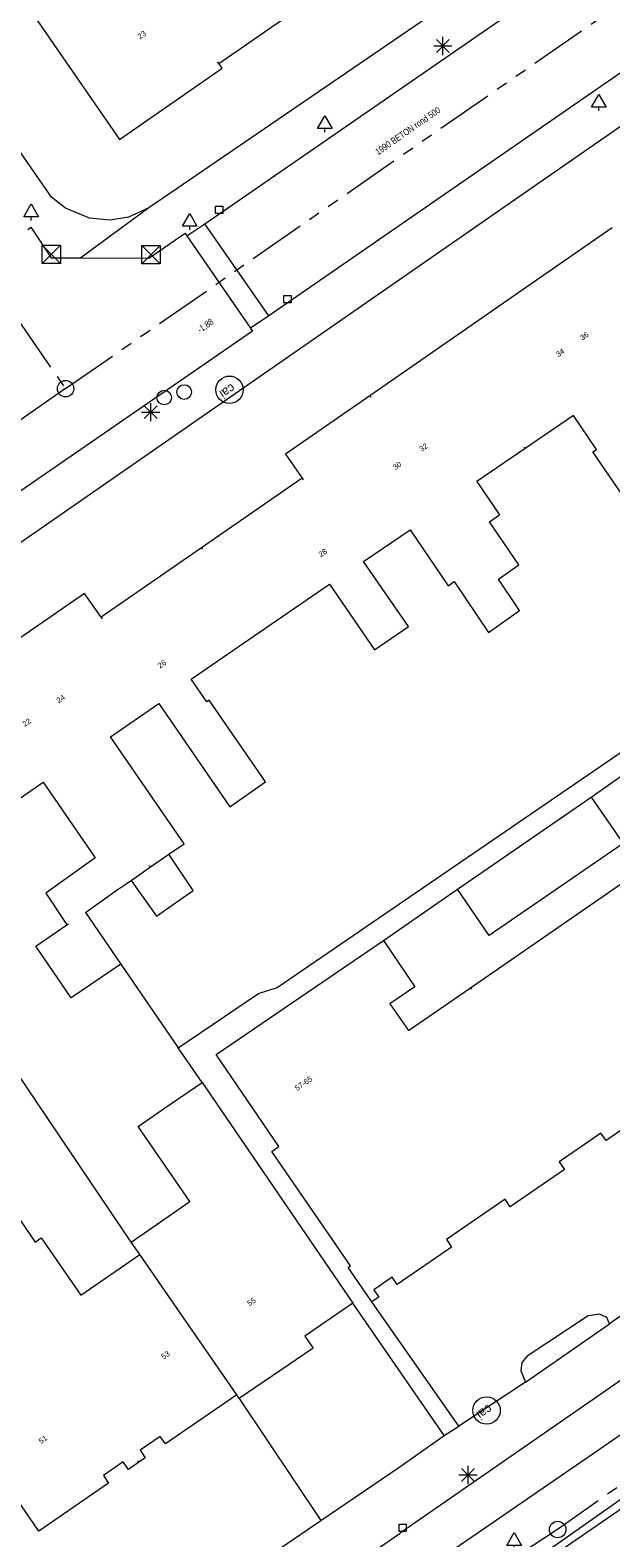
# Model space of a CAD drawing. Header units: millimetres. Extents: x 812 to 183790, y 13 to 580968.
# Tile 265 of 656: x 183009 to 183040, y 580365 to 580448. Entities that reach past the tile are written whole.
import ezdxf

# ---------------------------------------------------------------- set-up
doc = ezdxf.new("R2010")
doc.units = ezdxf.units.MM
doc.header["$LTSCALE"] = 5
for name, pattern in [('DGN1', [336.0003, 0, -336.0003]), ('DGN3', [672.0006, 448.0004, -224.0002]), ('PHANTOM2', [1.25, 0.625, -0.125, 0.125, -0.125, 0.125, -0.125])]:
    doc.linetypes.add(name, pattern=pattern)
for name, color, linetype, lineweight in [('000 BOB begin', 252, 'Continuous', 13), ('000 Specificaties_S', 252, 'Continuous', 13), ('046 GEMENGD STELSEL', 252, 'PHANTOM2', 0), ('afsluitpaal', 252, 'Continuous', 9), ('beheer openbare ruimte wegbeheer', 252, 'Continuous', 9), ('boom', 252, 'Continuous', 9), ('cai-kast', 252, 'Continuous', 9), ('Hek overige scheiding', 252, 'Continuous', 9), ('hoofdgebouw', 252, 'Continuous', 9), ('huisnummerreeks BGT', 252, 'Continuous', 9), ('inspectie- rioolput', 252, 'Continuous', 9), ('kant verharding', 252, 'Continuous', 9), ('kolk', 252, 'Continuous', 9), ('lichtmast', 252, 'Continuous', 9), ('sluitlijn', 252, 'DGN3', 9), ('waterleidingput', 252, 'Continuous', 9)]:
    doc.layers.add(name, color=color, linetype=linetype, lineweight=lineweight)
for name, color, linetype, lineweight, true_color in [('bijgebouw', 1, 'Continuous', 0, 0xff0000), ('dakrand', 1, 'Continuous', 0, 0xff0000), ('dakrand bijgebouw', 1, 'Continuous', 0, 0xff0000), ('scheidingsmuur', 1, 'DGN1', 13, 0xff0000)]:
    doc.layers.add(name, color=color, linetype=linetype, lineweight=lineweight, true_color=true_color)
doc.styles.add('Arial Narrow', font='Arial Narrow.shx')
doc.styles.add('Styledgn000', font='dgn000.shx')

# ---------------------------------------------------------------- blocks, each defined once
blk = doc.blocks.new('WATERP97')
at = {"layer": 'waterleidingput', "color": 251, "linetype": 'Continuous', "lineweight": 0, "true_color": 0x696969}
blk.add_circle((0, 0), 0.4, dxfattribs=at)
blk = doc.blocks.new('SKOLK1462')
at = {"layer": 'kolk', "color": 251, "linetype": 'Continuous', "lineweight": 0, "true_color": 0x696969, "flags": 128}
blk.add_lwpolyline([(-0.2, 0.4), (0.2, 0.4), (0.2, 0), (-0.2, 0), (-0.2, 0.4)], dxfattribs=at)
blk = doc.blocks.new('LANTP713')
at = {"layer": 'lichtmast', "color": 251, "linetype": 'Continuous', "lineweight": 0, "true_color": 0x696969}
for p, q in [((-0.5, 0), (0.5, 0.001)), ((0.354, -0.354), (-0.354, 0.354)), ((-0.354, -0.354), (0.354, 0.354)), ((0, -0.5), (0, 0.5))]:
    blk.add_line(p, q, dxfattribs=at)
blk = doc.blocks.new('BOOM1298')
at = {"layer": 'boom', "color": 251, "linetype": 'Continuous', "lineweight": 0, "true_color": 0x696969}
blk.add_line((0, -0.433), (0, -0.233), dxfattribs=at)
at = {"layer": 'boom', "color": 251, "linetype": 'Continuous', "lineweight": 0, "true_color": 0x696969, "flags": 128}
blk.add_lwpolyline([(-0.4, -0.233), (0, 0.467), (0.4, -0.233), (-0.4, -0.233)], dxfattribs=at)
blk = doc.blocks.new('RIOOLP611')
at = {"layer": 'inspectie- rioolput', "color": 251, "linetype": 'Continuous', "lineweight": 0, "true_color": 0x696969}
blk.add_circle((0, 0), 0.9, dxfattribs=at)
blk = doc.blocks.new('RIOOLP620')
at = {"layer": 'inspectie- rioolput', "color": 251, "linetype": 'Continuous', "lineweight": 0, "true_color": 0x696969}
blk.add_circle((0, 0), 0.9, dxfattribs=at)
blk = doc.blocks.new('SKOLK2124')
at = {"layer": 'kolk', "color": 251, "linetype": 'Continuous', "lineweight": 0, "true_color": 0x696969, "flags": 128}
blk.add_lwpolyline([(-0.2, 0.4), (0.2, 0.4), (0.2, 0), (-0.2, 0), (-0.2, 0.4)], dxfattribs=at)
blk = doc.blocks.new('HINDER486')
at = {"layer": 'afsluitpaal', "color": 251, "linetype": 'Continuous', "lineweight": 0, "true_color": 0x696969}
for p, q in [((-0.5, 0.5), (0.5, -0.5)), ((0.5, 0.5), (-0.5, -0.5))]:
    blk.add_line(p, q, dxfattribs=at)
at = {"layer": 'afsluitpaal', "color": 251, "linetype": 'Continuous', "lineweight": 0, "true_color": 0x696969, "flags": 128}
blk.add_lwpolyline([(-0.5, 0.5), (0.5, 0.5), (0.5, -0.5), (-0.5, -0.5), (-0.5, 0.5)], dxfattribs=at)
blk = doc.blocks.new('LANTP995')
at = {"layer": 'lichtmast', "color": 251, "linetype": 'Continuous', "lineweight": 0, "true_color": 0x696969}
for p, q in [((-0.5, 0), (0.5, 0.001)), ((0.354, -0.354), (-0.354, 0.354)), ((-0.354, -0.354), (0.354, 0.354)), ((0, -0.5), (0, 0.5))]:
    blk.add_line(p, q, dxfattribs=at)
blk = doc.blocks.new('BOOM1938')
at = {"layer": 'boom', "color": 251, "linetype": 'Continuous', "lineweight": 0, "true_color": 0x696969}
blk.add_line((0, -0.433), (0, -0.233), dxfattribs=at)
at = {"layer": 'boom', "color": 251, "linetype": 'Continuous', "lineweight": 0, "true_color": 0x696969, "flags": 128}
blk.add_lwpolyline([(-0.4, -0.233), (0, 0.467), (0.4, -0.233), (-0.4, -0.233)], dxfattribs=at)
blk = doc.blocks.new('BOOM2386')
at = {"layer": 'boom', "color": 251, "linetype": 'Continuous', "lineweight": 0, "true_color": 0x696969}
blk.add_line((0, -0.433), (0, -0.233), dxfattribs=at)
at = {"layer": 'boom', "color": 251, "linetype": 'Continuous', "lineweight": 0, "true_color": 0x696969, "flags": 128}
blk.add_lwpolyline([(-0.4, -0.233), (0, 0.467), (0.4, -0.233), (-0.4, -0.233)], dxfattribs=at)
blk = doc.blocks.new('LANTP1328')
at = {"layer": 'lichtmast', "color": 251, "linetype": 'Continuous', "lineweight": 0, "true_color": 0x696969}
for p, q in [((-0.5, 0), (0.5, 0.001)), ((0.354, -0.354), (-0.354, 0.354)), ((-0.354, -0.354), (0.354, 0.354)), ((0, -0.5), (0, 0.5))]:
    blk.add_line(p, q, dxfattribs=at)
blk = doc.blocks.new('HINDER608')
at = {"layer": 'afsluitpaal', "color": 251, "linetype": 'Continuous', "lineweight": 0, "true_color": 0x696969}
for p, q in [((-0.5, 0.5), (0.5, -0.5)), ((0.5, 0.5), (-0.5, -0.5))]:
    blk.add_line(p, q, dxfattribs=at)
at = {"layer": 'afsluitpaal', "color": 251, "linetype": 'Continuous', "lineweight": 0, "true_color": 0x696969, "flags": 128}
blk.add_lwpolyline([(-0.5, 0.5), (0.5, 0.5), (0.5, -0.5), (-0.5, -0.5), (-0.5, 0.5)], dxfattribs=at)
blk = doc.blocks.new('WATERP261')
at = {"layer": 'waterleidingput', "color": 251, "linetype": 'Continuous', "lineweight": 0, "true_color": 0x696969}
blk.add_circle((0, 0), 0.4, dxfattribs=at)
blk = doc.blocks.new('BOOM2747')
at = {"layer": 'boom', "color": 251, "linetype": 'Continuous', "lineweight": 0, "true_color": 0x696969}
blk.add_line((0, -0.433), (0, -0.233), dxfattribs=at)
at = {"layer": 'boom', "color": 251, "linetype": 'Continuous', "lineweight": 0, "true_color": 0x696969, "flags": 128}
blk.add_lwpolyline([(-0.4, -0.233), (0, 0.467), (0.4, -0.233), (-0.4, -0.233)], dxfattribs=at)
blk = doc.blocks.new('CAITR230')
at = {"layer": 'cai-kast', "color": 251, "linetype": 'Continuous', "lineweight": 0, "true_color": 0x696969}
blk.add_circle((-0.02, -0.013), 0.75, dxfattribs=at)
at = {"layer": 'cai-kast', "color": 251, "linetype": 'Continuous', "lineweight": 0, "true_color": 0x696969, "insert": (-0.133, -0.09), "char_height": 0.5, "attachment_point": 5, "rotation": 213.96534, "line_spacing_factor": 0.8, "style": 'Styledgn000'}
blk.add_mtext('{\\C251;cai}', dxfattribs=at)
blk = doc.blocks.new('BOOM2941')
at = {"layer": 'boom', "color": 251, "linetype": 'Continuous', "lineweight": 0, "true_color": 0x696969}
blk.add_line((0, -0.433), (0, -0.233), dxfattribs=at)
at = {"layer": 'boom', "color": 251, "linetype": 'Continuous', "lineweight": 0, "true_color": 0x696969, "flags": 128}
blk.add_lwpolyline([(-0.4, -0.233), (0, 0.467), (0.4, -0.233), (-0.4, -0.233)], dxfattribs=at)
blk = doc.blocks.new('CAITR282')
at = {"layer": 'cai-kast', "color": 251, "linetype": 'Continuous', "lineweight": 0, "true_color": 0x696969}
blk.add_circle((-0.02, -0.013), 0.75, dxfattribs=at)
at = {"layer": 'cai-kast', "color": 251, "linetype": 'Continuous', "lineweight": 0, "true_color": 0x696969, "insert": (-0.133, -0.09), "char_height": 0.5, "attachment_point": 5, "rotation": 213.95865, "line_spacing_factor": 0.8, "style": 'Styledgn000'}
blk.add_mtext('{\\C251;cai}', dxfattribs=at)
blk = doc.blocks.new('SKOLK4773')
at = {"layer": 'kolk', "color": 251, "linetype": 'Continuous', "lineweight": 0, "true_color": 0x696969, "flags": 128}
blk.add_lwpolyline([(-0.2, 0.4), (0.2, 0.4), (0.2, 0), (-0.2, 0), (-0.2, 0.4)], dxfattribs=at)

msp = doc.modelspace()

# ---------------------------------------------------------------- linework, layer by layer
at = {"layer": '046 GEMENGD STELSEL', "flags": 128}
for points in [[(182990.112, 580457.466), (183010.478, 580428.008)], [(183010.478, 580428.008), (183048.998, 580454.702)], [(183010.478, 580428.008), (182971.43, 580400.798)], [(183080.471, 580396.015), (183037.417, 580365.602)], [(183037.417, 580365.602), (182990.86, 580334.919)]]:
    msp.add_lwpolyline(points, dxfattribs=at)
at = {"layer": 'beheer openbare ruimte wegbeheer', "color": 251, "lineweight": 0, "true_color": 0x696969}
for points in [[(183015.04, 580437.904), (183011.309, 580435.163)], [(183035.659, 580373.667), (183040.264, 580376.849)]]:
    msp.add_lwpolyline(points, dxfattribs=at)
at = {"layer": 'bijgebouw', "color": 251, "lineweight": 0, "true_color": 0x696969}
for points in [[(183031.929, 580400.633), (183039.258, 580405.662)], [(183033.672, 580398.093), (183031.929, 580400.633)]]:
    msp.add_lwpolyline(points, dxfattribs=at)
at = {"layer": 'bijgebouw', "color": 251, "lineweight": 0, "true_color": 0x696969, "flags": 128}
msp.add_lwpolyline([(183039.258, 580405.662), (183041.001, 580403.122), (183033.672, 580398.093)], dxfattribs=at)
at = {"layer": 'dakrand', "color": 251, "lineweight": 0, "true_color": 0x696969, "flags": 128}
for points in [[(183034.182, 580417.582), (183035.292, 580418.376), (183033.686, 580420.715), (183034.231, 580421.105)], [(183031.43, 580417.225), (183031.751, 580417.462), (183033.636, 580414.677), (183035.335, 580415.875), (183034.182, 580417.582)], [(183012.095, 580402.35), (183009.397, 580400.41), (183010.554, 580398.673)]]:
    msp.add_lwpolyline(points, dxfattribs=at)
at = {"layer": 'dakrand', "color": 251, "lineweight": 0, "true_color": 0x696969}
for points in [[(183011.559, 580399.36), (183013.305, 580400.591)], [(183028.222, 580394.352), (183029.25, 580392.9)]]:
    msp.add_lwpolyline(points, dxfattribs=at)
at = {"layer": 'dakrand bijgebouw', "color": 251, "lineweight": 0, "true_color": 0x696969, "flags": 128}
msp.add_lwpolyline([(183016.497, 580399.879), (183017.463, 580400.549), (183016.132, 580402.536)], dxfattribs=at)
at = {"layer": 'dakrand bijgebouw', "color": 251, "lineweight": 0, "true_color": 0x696969}
for points in [[(183014.06, 580401.11), (183015.451, 580399.153)], [(183015.451, 580399.153), (183016.497, 580399.879)]]:
    msp.add_lwpolyline(points, dxfattribs=at)
at = {"layer": 'Hek overige scheiding', "color": 251, "lineweight": 0, "true_color": 0x696969}
for points in [[(183013.494, 580396.531), (183016.642, 580391.952)], [(183014.065, 580381.329), (183007.199, 580391.487)], [(183019.99, 580372.77), (183024.461, 580366.09)]]:
    msp.add_lwpolyline(points, dxfattribs=at)
at = {"layer": 'hoofdgebouw', "color": 251, "lineweight": 0, "true_color": 0x696969, "flags": 128}
for points in [[(183008.58, 580448.66), (183013.43, 580441.63), (183019.05, 580445.54), (183018.86, 580445.8)], [(183027.126, 580427.617), (183022.52, 580424.43), (183023.43, 580423.11)], [(183041.877, 580420.841), (183039.349, 580424.549), (183039.548, 580424.684), (183038.287, 580426.535), (183035.639, 580424.73)], [(183035.639, 580424.73), (183032.99, 580422.925), (183034.231, 580421.105)], [(183026.796, 580418.556), (183029.341, 580420.29), (183031.43, 580417.225)], [(183021.101, 580414.689), (183024.921, 580417.318), (183027.394, 580413.724), (183029.245, 580414.998), (183026.796, 580418.556)], [(183012.42, 580415.5), (183011.51, 580416.81), (183006.964, 580413.658)], [(183015.586, 580410.782), (183019.467, 580405.141), (183021.43, 580406.492), (183018.346, 580410.973), (183018.209, 580410.879), (183017.359, 580412.114), (183021.101, 580414.689)], [(183016.132, 580402.536), (183016.963, 580403.108), (183012.936, 580408.958), (183015.586, 580410.782)], [(183006.657, 580404.687), (183009.256, 580406.475), (183012.095, 580402.35)], [(183013.494, 580396.531), (183010.782, 580394.676), (183008.847, 580397.505), (183010.554, 580398.673)], [(183022.161, 580386.551), (183018.73, 580391.591), (183027.882, 580397.819)], [(183027.882, 580397.819), (183029.602, 580395.291), (183028.222, 580394.352)], [(183050.453, 580394.031), (183050.23, 580393.88), (183049.95, 580394.29), (183048.94, 580393.59), (183049.22, 580393.18), (183046.26, 580391.14), (183045.97, 580391.55), (183042.76, 580389.34), (183043.04, 580388.92), (183040.08, 580386.88), (183039.79, 580387.29), (183038.644, 580386.505)], [(183014.065, 580381.329), (183017.279, 580383.553), (183014.444, 580387.649), (183015.89, 580388.65)], [(183027.25, 580378.05), (183025.95, 580379.94), (183026.07, 580380.03), (183021.77, 580386.28), (183022.161, 580386.551)], [(183038.644, 580386.505), (183037.5, 580385.72), (183037.79, 580385.3), (183034.82, 580383.26), (183034.54, 580383.67), (183031.33, 580381.46), (183031.61, 580381.05), (183028.64, 580379), (183028.35, 580379.41), (183027.35, 580378.72), (183027.63, 580378.31), (183027.25, 580378.05)], [(183006.713, 580384.361), (183008.81, 580381.322), (183009.141, 580381.55), (183011.305, 580378.414), (183014.539, 580380.645)], [(183026.21, 580377.98), (183023.58, 580376.18), (183024.03, 580375.52), (183019.99, 580372.77)], [(183014.488, 580369.279), (183013.92, 580368.89), (183013.63, 580369.3), (183012.55, 580368.55), (183012.83, 580368.14), (183009.01, 580365.51), (183004.17, 580372.55), (183006.23, 580373.97)], [(183019.85, 580372.97), (183015.94, 580370.28), (183015.65, 580370.69), (183014.56, 580369.94), (183014.84, 580369.52), (183014.488, 580369.279)]]:
    msp.add_lwpolyline(points, dxfattribs=at)
at = {"layer": 'hoofdgebouw', "color": 251, "lineweight": 0, "true_color": 0x696969}
for points in [[(183018.86, 580445.8), (183023.003, 580448.662)], [(183040.398, 580436.8), (183035.94, 580433.715)], [(183035.94, 580433.715), (183031.532, 580430.665)], [(183031.532, 580430.665), (183027.126, 580427.617)], [(183023.43, 580423.11), (183017.925, 580419.305)], [(183017.925, 580419.305), (183012.42, 580415.5)], [(183015.134, 580401.849), (183016.132, 580402.536)], [(183032.637, 580395.233), (183044.22, 580403.21)], [(183014.06, 580401.11), (183015.134, 580401.849)], [(183013.305, 580400.591), (183014.06, 580401.11)], [(183011.559, 580399.36), (183013.494, 580396.531)], [(183029.25, 580392.9), (183032.637, 580395.233)], [(183015.89, 580388.65), (183017.95, 580390.06)], [(183017.95, 580390.06), (183026.21, 580377.98)], [(183014.539, 580380.645), (183014.065, 580381.329)], [(183019.85, 580372.97), (183014.539, 580380.645)], [(183019.99, 580372.77), (183019.85, 580372.97)]]:
    msp.add_lwpolyline(points, dxfattribs=at)
at = {"layer": 'kant verharding', "color": 251, "lineweight": 0, "true_color": 0x696969, "flags": 128}
for points in [[(183038.878, 580454.172), (183015.04, 580437.904), (183013.925, 580437.389), (183012.91, 580437.23), (183011.791, 580437.325), (183010.467, 580437.875), (183009.701, 580438.481), (182978.253, 580483.863)], [(182984.6, 580398.18), (182982.144, 580401.692), (183081.417, 580470.506), (183082.531, 580471.073), (183084.105, 580471.337), (183086.039, 580470.891), (183086.855, 580470.388), (183087.607, 580469.596), (183088.39, 580468.771), (183092.54, 580462.765), (183104.9, 580444.877), (183105.267, 580442.896), (183104.508, 580442.434), (183101.021, 580447.547), (183098.681, 580445.93)], [(183059.91, 580458.46), (183042.37, 580446.32), (183021.6, 580431.992), (183018.11, 580437.024), (183038.77, 580451.29)], [(183008.42, 580436.712), (183008.58, 580436.832), (183009.69, 580435.168), (183011.298, 580435.163), (183011.309, 580435.163), (183015.03, 580435.152), (183017.02, 580436.504), (183017.12, 580436.36), (183020.6, 580431.312), (183020.71, 580431.144), (183005.36, 580420.592)], [(183017.95, 580390.06), (183016.642, 580391.952), (183021.045, 580394.929), (183022.06, 580395.241), (183066.039, 580425.312), (183069.35, 580420.488)], [(183103.3, 580416.933), (183088.913, 580407.019), (183079.102, 580400.235), (183076.987, 580398.773), (183060.154, 580387.101), (183044.52, 580376.293), (183028.932, 580365.492), (183028.743, 580365.352), (183015.355, 580356.113), (183009.693, 580352.234), (183008.043, 580351.103), (183007.615, 580351.688), (183006.362, 580350.827), (183006.775, 580350.226), (183001.415, 580346.509), (182998.31, 580344.374), (182998.28, 580344.353), (182994.095, 580341.306), (182990.63, 580346.364)], [(183039.258, 580405.662), (183041.603, 580407.312), (183044.22, 580403.21)], [(183050.453, 580394.031), (183055.143, 580387.06), (183051.65, 580384.75), (183051.547, 580385.055), (183051.186, 580385.204), (183050.631, 580385.201), (183046.935, 580382.89), (183046.684, 580382.482), (183046.737, 580382.075), (183046.994, 580381.569), (183040.264, 580376.849), (183040.109, 580377.203), (183039.705, 580377.39), (183039.092, 580377.299), (183035.752, 580375.091), (183035.449, 580374.734), (183035.401, 580374.276), (183035.659, 580373.667), (183032.014, 580371.255), (183027.25, 580378.05)], [(183002.75, 580360.88), (183007.256, 580354.358), (183012.94, 580358.234), (183024.461, 580366.09), (183028.725, 580368.997), (183031.204, 580370.741), (183026.21, 580377.98)]]:
    msp.add_lwpolyline(points, dxfattribs=at)
at = {"layer": 'kant verharding', "color": 251, "lineweight": 0, "true_color": 0x696969}
for points in [[(183017.12, 580436.36), (183018.11, 580437.024)], [(183021.6, 580431.992), (183020.6, 580431.312)], [(183027.882, 580397.819), (183031.929, 580400.633)]]:
    msp.add_lwpolyline(points, dxfattribs=at)
at = {"layer": 'kant verharding', "color": 251, "lineweight": 0, "true_color": 0x696969, "flags": 128}
msp.add_lwpolyline([(183073.536, 580389.646, 0.198978), (183073.366, 580390.39), (183072.541, 580391.547, 0.381123), (183071.289, 580391.802, 0.038916), (183071.155, 580391.707), (183058.236, 580382.785), (183039.939, 580370.134), (183030.044, 580363.334), (183031.904, 580360.575), (183031.485, 580360.265, 0.393701), (183031.427, 580359.925), (183031.998, 580359.101, -0.365096), (183031.789, 580358.085)], format="xyb", dxfattribs=at)
msp.add_lwpolyline([(183073.536, 580389.646), (183073.372, 580389.861), (183055.617, 580377.626), (183032.386, 580361.275), (183032.582, 580361.019), (183042.217, 580367.643), (183057.476, 580378.217), (183073.124, 580388.994, 0.199285)], format="xyb", close=True, dxfattribs=at)
at = {"layer": 'scheidingsmuur', "color": 251, "lineweight": 0, "ltscale": 0.1, "true_color": 0x696969}
for points in [[(183018.86, 580445.8), (183014.29, 580452.505)], [(183043.071, 580423.409), (183035.94, 580433.715)], [(183035.639, 580424.73), (183031.532, 580430.665)], [(183017.925, 580419.305), (183021.101, 580414.689)], [(183015.134, 580401.849), (183006.964, 580413.658)], [(183010.554, 580398.673), (183011.559, 580399.36)], [(183032.637, 580395.233), (183038.644, 580386.505)], [(183014.488, 580369.279), (183005.019, 580383.192)]]:
    msp.add_lwpolyline(points, dxfattribs=at)
at = {"layer": 'scheidingsmuur', "color": 251, "lineweight": 0, "ltscale": 0.1, "true_color": 0x696969, "flags": 128}
for points in [[(183027.126, 580427.617), (183034.08, 580417.51), (183034.182, 580417.582)], [(183023.43, 580423.11), (183026.65, 580418.455), (183026.796, 580418.556)], [(183012.42, 580415.5), (183015.652, 580410.828), (183015.586, 580410.782)]]:
    msp.add_lwpolyline(points, dxfattribs=at)
at = {"layer": 'sluitlijn', "color": 251, "lineweight": 0, "true_color": 0x696969}
msp.add_lwpolyline([(183031.204, 580370.741), (183032.014, 580371.255)], dxfattribs=at)

# ---------------------------------------------------------------- block references
at = {"color": 251, "linetype": 'Continuous', "lineweight": 0, "true_color": 0x696969}
for name, p in [('LANTP995', (183031.13, 580446.75)), ('BOOM2386', (183039.677, 580443.638)), ('BOOM1938', (183024.674, 580442.466)), ('BOOM2747', (183008.593, 580437.643)), ('SKOLK1462', (183018.89, 580437.58)), ('BOOM2941', (183017.271, 580437.121)), ('HINDER608', (183009.7, 580435.352)), ('HINDER486', (183015.15, 580435.328)), ('SKOLK2124', (183022.626, 580432.7)), ('WATERP261', (183016.97, 580427.82)), ('CAITR282', (183019.473, 580427.961)), ('LANTP713', (183015.14, 580426.72)), ('WATERP97', (183015.88, 580427.52)), ('CAITR230', (183033.547, 580372.122)), ('LANTP1328', (183032.514, 580368.591)), ('SKOLK4773', (183028.932, 580365.492)), ('BOOM1298', (183035.044, 580364.968))]:
    msp.add_blockref(name, p, dxfattribs=at)
at = {"color": 251, "linetype": 'Continuous', "lineweight": 0, "true_color": 0x696969, "xscale": 0.5, "yscale": 0.5}
for name, p in [('RIOOLP611', (183010.478, 580428.008)), ('RIOOLP620', (183037.417, 580365.602))]:
    msp.add_blockref(name, p, dxfattribs=at)

# ---------------------------------------------------------------- texts
at = {"layer": '000 BOB begin', "insert": (183018.149, 580431.428), "char_height": 0.36, "attachment_point": 5, "rotation": 34.95043, "line_spacing_factor": 0.6, "style": 'Arial Narrow'}
msp.add_mtext('-1,88', dxfattribs=at)
at = {"layer": '000 Specificaties_S', "insert": (183029.213, 580442.106), "char_height": 0.36, "attachment_point": 5, "rotation": 34.7216, "line_spacing_factor": 0.6, "style": 'Arial Narrow'}
msp.add_mtext('1990 BETON rond 500', dxfattribs=at)
at = {"layer": 'huisnummerreeks BGT', "color": 251, "linetype": 'Continuous', "lineweight": 0, "true_color": 0x696969, "char_height": 0.3, "attachment_point": 5, "line_spacing_factor": 0.8, "style": 'Styledgn000'}
for s, insert, rotation in [('{\\C251;23}', (183014.654, 580447.355), 34.8), ('{\\C251;36}', (183038.879, 580430.885), 34.7), ('{\\C251;34}', (183037.556, 580429.968), 34.7), ('{\\C251;32}', (183030.074, 580424.793), 34.7), ('{\\C251;30}', (183028.63, 580423.793), 34.7), ('{\\C251;28}', (183024.557, 580419.026), 34.7), ('{\\C251;26}', (183015.753, 580412.94), 34.7), ('{\\C251;24}', (183010.206, 580411.039), 34.7), ('{\\C251;22}', (183008.348, 580409.75), 34.7), ('{\\C251;57-65}', (183023.507, 580390.003), 34.2), ('{\\C251;55}', (183020.656, 580378.062), 34.2), ('{\\C251;53}', (183015.947, 580375.14), 34.5), ('{\\C251;51}', (183009.237, 580370.522), 34.5)]:
    msp.add_mtext(s, dxfattribs=dict(at, insert=insert, rotation=rotation))

doc.saveas('drawing.dxf')
